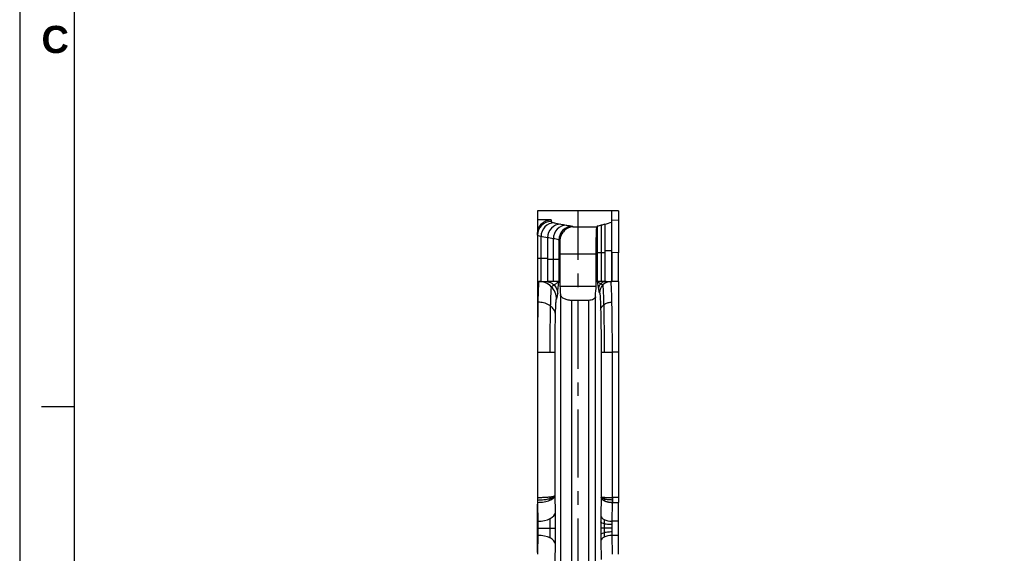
# Model space of a CAD drawing. Extents: x 2651 to 11825, y -3833 to 1075.
# Tile 411 of 656: x 5031 to 5212, y -3586 to -3488. Entities that reach past the tile are written whole.
import ezdxf

# ---------------------------------------------------------------- set-up
doc = ezdxf.new("R2010")
doc.units = 0
doc.header["$LTSCALE"] = 10
doc.linetypes.add('CENTER', pattern=[2, 1.25, -0.25, 0.25, -0.25])
doc.layers.get('0').update_dxf_attribs({"linetype": 'CONTINUOUS'})
for name, color, linetype in [('114', 7, 'CONTINUOUS'), ('BOX', 4, 'CONTINUOUS'), ('CEN', 1, 'CENTER'), ('DIM', 3, 'CONTINUOUS')]:
    doc.layers.add(name, color=color, linetype=linetype)
doc.styles.get("Standard").update_dxf_attribs({"font": 'romans.shx'})

# ---------------------------------------------------------------- blocks, each defined once
blk = doc.blocks.new('dg')
at = {"color": 4}
blk.add_line((10, 274), (4, 274), dxfattribs=at)
at = {"layer": 'BOX', "color": 3}
for points in [[(0, 0), (1140, 0), (1140, 820), (0, 820)], [(10, 10), (1130, 10), (1130, 810), (10, 810)]]:
    blk.add_lwpolyline(points, close=True, dxfattribs=at)
at = {"color": 4, "insert": (4, 344), "char_height": 5, "attachment_point": 1}
blk.add_mtext_dynamic_manual_height_columns('{\\fArial|b1|i0|c0|p34;\\C6;C}', width=6, gutter_width=12.5, heights=[0], dxfattribs=at)

msp = doc.modelspace()

# ---------------------------------------------------------------- linework, layer by layer
at = {"layer": '114', "color": 7, "linetype": 'Continuous'}
for p, q in [((5125.794, -3523.358), (5125.794, -3524.997)), ((5139.479, -3523.358), (5125.794, -3523.358)), ((5139.479, -3524.997), (5139.479, -3523.358)), ((5140.684, -3523.358), (5139.479, -3523.358)), ((5140.684, -3523.358), (5140.684, -3525.061)), ((5128.294, -3524.997), (5125.794, -3524.997)), ((5125.794, -3524.997), (5125.794, -3527.501)), ((5136.755, -3526.178), (5136.704, -3526.281)), ((5136.755, -3526.178), (5136.755, -3536.326)), ((5137.476, -3525.997), (5137.476, -3536.326)), ((5139.387, -3525.406), (5139.387, -3536.326)), ((5140.684, -3525.061), (5140.684, -3531.061)), ((5125.794, -3527.799), (5125.794, -3527.501)), ((5125.794, -3527.799), (5125.794, -3536.326)), ((5126.394, -3528.031), (5126.394, -3536.326)), ((5128.648, -3528.461), (5128.648, -3536.326)), ((5129.729, -3528.678), (5129.729, -3536.326)), ((5129.905, -3531.274), (5129.905, -3537.209)), ((5136.58, -3537.209), (5136.58, -3531.274)), ((5139.479, -3530.997), (5139.479, -3536.326)), ((5140.684, -3536.326), (5140.684, -3531.061)), ((5125.794, -3536.326), (5125.794, -3549.28)), ((5129.905, -3537.209), (5136.58, -3537.209)), ((5140.684, -3536.326), (5139.479, -3536.326)), ((5140.684, -3536.326), (5140.684, -3549.28)), ((5135.154, -3539.797), (5132.088, -3539.797)), ((5125.794, -3549.28), (5125.794, -3575.998)), ((5140.684, -3549.28), (5140.684, -3575.998)), ((5125.794, -3576.905), (5125.794, -3577.235)), ((5125.794, -3580.37), (5125.794, -3577.235)), ((5139.555, -3575.998), (5139.548, -3576.905)), ((5139.555, -3575.998), (5139.555, -3575.998)), ((5140.684, -3580.37), (5140.684, -3576.905)), ((5125.794, -3582.961), (5125.794, -3580.37)), ((5140.684, -3582.961), (5140.684, -3580.37)), ((5139.487, -3581.665), (5137.415, -3581.665)), ((5125.794, -3586.096), (5125.794, -3582.961)), ((5140.684, -3586.426), (5140.684, -3582.961)), ((5125.794, -3586.096), (5125.794, -3586.426))]:
    msp.add_line(p, q, dxfattribs=at)
at = {"layer": '114', "color": 253, "linetype": 'Continuous'}
for p, q in [((5128.294, -3524.997), (5128.294, -3525.302)), ((5132.219, -3526.163), (5132.278, -3526.281)), ((5132.278, -3526.281), (5136.704, -3526.281)), ((5138.143, -3525.816), (5138.143, -3536.326)), ((5139.479, -3524.997), (5140.684, -3525.061)), ((5127.641, -3528.281), (5127.641, -3536.326)), ((5129.891, -3529.001), (5129.729, -3528.678)), ((5136.58, -3531.274), (5129.905, -3531.274)), ((5140.684, -3531.061), (5139.479, -3530.997)), ((5130.016, -3538.748), (5130.016, -3587.883)), ((5136.449, -3596.488), (5136.449, -3539.115)), ((5132.088, -3587.883), (5132.088, -3539.797)), ((5135.154, -3539.797), (5135.154, -3655.918)), ((5125.794, -3549.28), (5129.032, -3549.28)), ((5129.032, -3575.616), (5129.032, -3549.28)), ((5137.483, -3549.28), (5137.483, -3575.928)), ((5137.483, -3549.28), (5139.555, -3549.28)), ((5140.684, -3549.28), (5139.555, -3549.28)), ((5139.555, -3575.998), (5139.555, -3549.28)), ((5125.794, -3575.998), (5125.801, -3576.905)), ((5125.794, -3577.235), (5125.842, -3580.37)), ((5129.079, -3578.751), (5129.032, -3575.616)), ((5137.483, -3575.928), (5137.431, -3579.334)), ((5139.503, -3580.37), (5139.555, -3576.905)), ((5140.684, -3575.998), (5139.555, -3575.998)), ((5139.555, -3576.905), (5139.555, -3575.998)), ((5139.555, -3576.905), (5140.691, -3576.905)), ((5125.842, -3580.37), (5125.794, -3580.37)), ((5140.684, -3580.37), (5139.503, -3580.37)), ((5125.842, -3582.961), (5125.794, -3586.096)), ((5125.842, -3582.961), (5125.794, -3582.961)), ((5129.032, -3587.715), (5129.079, -3584.58)), ((5137.431, -3583.997), (5137.483, -3587.402)), ((5139.555, -3586.426), (5139.503, -3582.961)), ((5140.684, -3582.961), (5139.503, -3582.961))]:
    msp.add_line(p, q, dxfattribs=at)
at = {"layer": '114', "color": 7, "linetype": 'Continuous', "extrusion": (0, 0, -1)}
for centre, major_axis, ratio, start_param, end_param in [((5128.294, -3527.501), (0, 2.503), 0.9986295, 4.712389, 6.2831853), ((5136.711, -3531.274), (0, 5), 0.0261859, 4.712389, 6.2308254), ((5129.774, -3531.274), (0, 5), 0.0261859, 1.0987663, 1.5707963), ((5129.729, -3562.234), (0, 25.908), 0.0261859, 0.2617994, 0.4357541), ((5136.755, -3562.234), (0, 25.908), 0.0261859, 5.8149538, 6.0213859)]:
    msp.add_ellipse(centre, major_axis=major_axis, ratio=ratio, start_param=start_param, end_param=end_param, dxfattribs=at)
at = {"layer": '114', "color": 253, "linetype": 'Continuous'}
for centre, major_axis, ratio, start_param, end_param in [((5128.294, -3527.799), (2.5, 0), 0.9986295, 1.5707963, 3.1415927), ((5130.058, -3528.281), (0.485, 2.453), 0.9653735, 0.2019904, 1.7593754), ((5126.049, -3539.565), (0, -3.239), 0.9996573, 1.5707963, 3.1415927), ((5139.27, -3538.399), (0, 2.073), 0.9996573, 0, 1.5707963), ((5125.842, -3578.751), (3.238, 0.049), 0.4999571, 4.7048305, 6.252955), ((5139.503, -3579.334), (2.072, -0.031), 0.4999571, 3.1718229, 4.7199474), ((5125.842, -3584.58), (3.238, -0.049), 0.4999571, 0.0302303, 1.5783548), ((5139.503, -3583.997), (2.072, 0.031), 0.4999571, 1.5632379, 3.1113624)]:
    msp.add_ellipse(centre, major_axis=major_axis, ratio=ratio, start_param=start_param, end_param=end_param, dxfattribs=at)
at = {"layer": '114', "color": 7, "linetype": 'Continuous'}
for centre, major_axis, ratio, start_param, end_param in [((5128.887, -3528.043), (-0.573, -2.433), 0.9748572, 3.3786764, 4.9381063), ((5131.104, -3528.472), (-0.424, -2.464), 0.9554368, 3.3198273, 4.8753784)]:
    msp.add_ellipse(centre, major_axis=major_axis, ratio=ratio, start_param=start_param, end_param=end_param, dxfattribs=at)
at = {"layer": '114', "color": 253, "linetype": 'Continuous'}
for points, knots in [([(5128.294, -3525.302), (5128.294, -3525.384), (5128.546, -3525.466), (5129.227, -3525.626), (5129.656, -3525.705), (5130.058, -3525.785)], [0, 0, 0, 0, 0.5, 0.5, 1, 1, 1, 1]), ([(5130.058, -3525.785), (5130.217, -3525.816), (5130.383, -3525.847), (5130.554, -3525.879), (5130.726, -3525.91), (5130.903, -3525.941), (5131.083, -3525.972), (5131.263, -3526.003), (5131.447, -3526.034), (5131.632, -3526.065), (5131.827, -3526.098), (5132.023, -3526.13), (5132.219, -3526.163)], [0, 0, 0, 0, 0.246758, 0.246758, 0.246758, 0.4935029, 0.4935029, 0.4935029, 0.7402399, 0.7402399, 0.7402399, 1, 1, 1, 1]), ([(5127.641, -3528.281), (5127.212, -3528.195), (5126.753, -3528.112), (5126.044, -3527.952), (5125.794, -3527.874), (5125.794, -3527.799)], [0, 0, 0, 0, 0.5, 0.5, 1, 1, 1, 1]), ([(5129.736, -3528.643), (5129.732, -3528.642), (5129.727, -3528.642), (5129.723, -3528.641), (5129.568, -3528.615), (5129.406, -3528.588), (5129.246, -3528.562), (5129.059, -3528.531), (5128.873, -3528.5), (5128.691, -3528.469), (5128.507, -3528.437), (5128.327, -3528.406), (5128.152, -3528.375), (5127.976, -3528.344), (5127.805, -3528.313), (5127.648, -3528.283), (5127.644, -3528.282), (5127.639, -3528.281), (5127.635, -3528.28)], [0, 0, 0, 0, 0.0001284, 0.0001284, 0.0001284, 0.2208292, 0.2208292, 0.2208292, 0.478319, 0.478319, 0.478319, 0.7379937, 0.7379937, 0.7379937, 0.9999918, 0.9999918, 0.9999918, 1, 1, 1, 1]), ([(5126.049, -3536.326), (5126.015, -3536.326), (5125.982, -3536.664), (5125.921, -3537.961), (5125.892, -3538.922), (5125.845, -3541.32), (5125.826, -3542.757), (5125.801, -3545.89), (5125.794, -3547.584), (5125.794, -3549.28)], [0, 0, 0, 0, 0.25, 0.25, 0.5, 0.5, 0.75, 0.75, 1, 1, 1, 1]), ([(5139.555, -3549.28), (5139.555, -3547.584), (5139.547, -3545.89), (5139.519, -3542.757), (5139.497, -3541.32), (5139.445, -3538.922), (5139.413, -3537.961), (5139.344, -3536.664), (5139.307, -3536.326), (5139.27, -3536.326)], [0, 0, 0, 0, 0.25, 0.25, 0.5, 0.5, 0.75, 0.75, 1, 1, 1, 1]), ([(5125.794, -3575.998), (5126.062, -3575.995), (5126.607, -3575.988), (5127.389, -3575.948), (5128.009, -3575.892), (5128.468, -3575.827), (5128.713, -3575.776), (5128.857, -3575.732), (5128.94, -3575.699), (5129.009, -3575.66), (5129.024, -3575.631), (5129.032, -3575.616)], [0, 0, 0, 0, 0.1597059, 0.3258196, 0.498459, 0.6174366, 0.7488664, 0.7961025, 0.8537059, 0.921673, 1, 1, 1, 1]), ([(5125.801, -3576.905), (5126.218, -3576.9), (5126.634, -3576.863), (5127.406, -3576.731), (5127.761, -3576.634), (5128.357, -3576.397), (5128.598, -3576.255), (5128.93, -3575.948), (5129.022, -3575.782), (5129.032, -3575.616)], [0, 0, 0, 0, 0.25, 0.25, 0.5, 0.5, 0.75, 0.75, 1, 1, 1, 1]), ([(5137.483, -3575.928), (5137.531, -3575.939), (5137.613, -3575.956), (5138.017, -3575.975), (5138.358, -3575.984), (5138.642, -3575.99), (5138.94, -3575.994), (5139.247, -3575.997), (5139.453, -3575.998), (5139.555, -3575.998)], [0, 0, 0, 0, 0.2887257, 0.4986653, 0.6034845, 0.7060258, 0.8062909, 0.9042816, 1, 1, 1, 1]), ([(5125.842, -3580.37), (5125.848, -3580.566), (5125.854, -3580.777), (5125.86, -3581.213), (5125.862, -3581.439), (5125.862, -3581.892), (5125.86, -3582.118), (5125.854, -3582.554), (5125.848, -3582.765), (5125.842, -3582.961)], [0, 0, 0, 0, 0.25, 0.25, 0.5, 0.5, 0.75, 0.75, 1, 1, 1, 1])]:
    msp.add_open_spline(points, degree=3, knots=knots, dxfattribs=at)
at = {"layer": '114', "color": 7, "linetype": 'Continuous'}
for points, knots in [([(5132.219, -3526.163), (5131.581, -3526.168), (5130.935, -3526.437), (5130.017, -3527.347), (5129.74, -3527.986), (5129.73, -3528.642)], [0, 0, 0, 0, 0.5, 0.5, 1, 1, 1, 1]), ([(5132.278, -3526.281), (5132.006, -3526.302), (5131.727, -3526.372), (5131.202, -3526.61), (5130.951, -3526.775), (5130.491, -3527.222), (5130.287, -3527.497), (5129.983, -3528.171), (5129.885, -3528.561), (5129.891, -3529.001)], [0, 0, 0, 0, 0.25, 0.25, 0.5, 0.5, 0.75, 0.75, 1, 1, 1, 1]), ([(5138.143, -3525.816), (5138.039, -3525.846), (5137.93, -3525.876), (5137.819, -3525.906), (5137.707, -3525.937), (5137.592, -3525.967), (5137.475, -3525.997), (5137.241, -3526.057), (5136.998, -3526.118), (5136.755, -3526.178)], [0, 0, 0, 0, 0.2501172, 0.2501172, 0.2501172, 0.5002297, 0.5002297, 0.5002297, 1, 1, 1, 1]), ([(5138.143, -3525.816), (5138.606, -3525.68), (5139.162, -3525.546), (5139.437, -3525.375), (5139.471, -3525.341), (5139.484, -3525.272), (5139.479, -3525.238), (5139.479, -3525.135), (5139.479, -3525.066), (5139.479, -3524.997)], [0, 0, 0, 0, 0.5, 0.5, 0.625, 0.625, 0.75, 0.75, 1, 1, 1, 1]), ([(5139.479, -3530.997), (5139.479, -3530.231), (5139.479, -3529.48), (5139.479, -3528.065), (5139.479, -3527.415), (5139.479, -3525.763), (5139.479, -3525.078), (5139.479, -3524.997)], [0, 0, 0, 0, 0.25, 0.25, 0.5, 0.5, 1, 1, 1, 1]), ([(5125.794, -3532.037), (5125.811, -3532.037), (5125.938, -3532.037), (5126.624, -3532.037), (5127.211, -3532.037), (5127.641, -3532.037)], [0, 0, 0, 0, 0.2783316, 0.5576609, 1, 1, 1, 1]), ([(5138.143, -3530.628), (5138.332, -3530.628), (5138.686, -3530.628), (5139.192, -3530.628), (5139.459, -3530.628), (5139.467, -3530.628), (5139.46, -3530.628)], [0, 0, 0, 0, 0.2944342, 0.5881313, 0.8806349, 1, 1, 1, 1]), ([(5127.282, -3536.326), (5127.616, -3536.333), (5128.243, -3536.465), (5129.006, -3537.045), (5129.424, -3537.804), (5129.506, -3538.3), (5129.508, -3538.553)], [0, 0, 0, 0, 0.2702613, 0.5624294, 0.7897364, 1, 1, 1, 1]), ([(5128.349, -3537.287), (5128.333, -3537.29), (5128.3, -3537.416), (5128.251, -3537.973), (5128.206, -3538.879), (5128.165, -3540.103), (5128.13, -3541.601), (5128.102, -3543.322), (5128.081, -3545.206), (5128.068, -3547.216), (5128.066, -3548.585), (5128.066, -3549.28)], [0, 0, 0, 0, 0.1121677, 0.2242729, 0.336334, 0.4483538, 0.5603278, 0.6702793, 0.7801988, 0.8900995, 1, 1, 1, 1]), ([(5129.729, -3536.326), (5129.548, -3536.466), (5129.211, -3536.721), (5128.78, -3537.037), (5128.48, -3537.23), (5128.374, -3537.272), (5128.338, -3537.275)], [0, 0, 0, 0, 0.2808258, 0.5611015, 0.78075, 1, 1, 1, 1]), ([(5137.805, -3536.934), (5137.759, -3536.929), (5137.636, -3536.889), (5137.273, -3536.673), (5136.968, -3536.474), (5136.755, -3536.326)], [0, 0, 0, 0, 0.2796275, 0.5595529, 1, 1, 1, 1]), ([(5138.401, -3536.326), (5138.187, -3536.33), (5137.786, -3536.415), (5137.297, -3536.786), (5137.03, -3537.272), (5136.978, -3537.589), (5136.976, -3537.751)], [0, 0, 0, 0, 0.2702613, 0.5624294, 0.7897364, 1, 1, 1, 1]), ([(5138.101, -3549.28), (5138.101, -3548.551), (5138.098, -3547.116), (5138.084, -3545.011), (5138.061, -3543.043), (5138.03, -3541.264), (5137.992, -3539.742), (5137.948, -3538.517), (5137.901, -3537.618), (5137.85, -3537.068), (5137.815, -3536.943), (5137.797, -3536.941)], [0, 0, 0, 0, 0.111928, 0.2238535, 0.3357937, 0.4477588, 0.5597422, 0.6697637, 0.77981, 0.8898834, 1, 1, 1, 1]), ([(5132.088, -3539.797), (5131.995, -3539.795), (5131.809, -3539.791), (5131.532, -3539.757), (5131.23, -3539.697), (5130.907, -3539.596), (5130.497, -3539.407), (5130.203, -3539.171), (5130.066, -3538.954), (5130.025, -3538.833), (5130.018, -3538.773), (5130.016, -3538.748)], [0, 0, 0, 0, 0.0815475, 0.1648391, 0.2503284, 0.3692685, 0.5003327, 0.7494309, 0.8747845, 0.9470184, 1, 1, 1, 1]), ([(5136.449, -3539.115), (5136.441, -3539.277), (5136.317, -3539.442), (5135.853, -3539.707), (5135.515, -3539.797), (5135.154, -3539.797)], [0, 0, 0, 0, 0.5, 0.5, 1, 1, 1, 1]), ([(5129.107, -3542.43), (5129.102, -3542.214), (5129.013, -3541.785), (5128.608, -3541.161), (5127.91, -3540.606), (5126.953, -3540.22), (5126.236, -3540.128), (5125.869, -3540.121)], [0, 0, 0, 0, 0.1766911, 0.3668176, 0.5630603, 0.7898467, 1, 1, 1, 1]), ([(5137.399, -3541.599), (5137.407, -3541.381), (5137.535, -3540.969), (5138.074, -3540.466), (5138.777, -3540.184), (5139.236, -3540.125), (5139.471, -3540.121)], [0, 0, 0, 0, 0.2700403, 0.5619521, 0.7893138, 1, 1, 1, 1]), ([(5125.794, -3575.998), (5125.794, -3576.005), (5125.794, -3576.013), (5125.794, -3576.021), (5125.794, -3576.028), (5125.794, -3576.036), (5125.794, -3576.043), (5125.794, -3576.051), (5125.794, -3576.058), (5125.794, -3576.066), (5125.794, -3576.074), (5125.794, -3576.081), (5125.794, -3576.089), (5125.794, -3576.096), (5125.794, -3576.104), (5125.794, -3576.111), (5125.794, -3576.119), (5125.794, -3576.127), (5125.794, -3576.134), (5125.794, -3576.142), (5125.794, -3576.149), (5125.794, -3576.157), (5125.794, -3576.164), (5125.794, -3576.172), (5125.794, -3576.179), (5125.794, -3576.187), (5125.794, -3576.194), (5125.794, -3576.202), (5125.794, -3576.209), (5125.794, -3576.217), (5125.794, -3576.225), (5125.794, -3576.232), (5125.794, -3576.24), (5125.794, -3576.247), (5125.794, -3576.255), (5125.794, -3576.262), (5125.794, -3576.27), (5125.794, -3576.277), (5125.794, -3576.285), (5125.794, -3576.292), (5125.794, -3576.299), (5125.794, -3576.307), (5125.794, -3576.314), (5125.794, -3576.322), (5125.794, -3576.329), (5125.794, -3576.337), (5125.794, -3576.344), (5125.794, -3576.352), (5125.794, -3576.359), (5125.794, -3576.366), (5125.794, -3576.374), (5125.794, -3576.381), (5125.794, -3576.389), (5125.794, -3576.396), (5125.794, -3576.403), (5125.794, -3576.411), (5125.794, -3576.418), (5125.794, -3576.426), (5125.794, -3576.433), (5125.794, -3576.44), (5125.794, -3576.448), (5125.794, -3576.455), (5125.794, -3576.462), (5125.794, -3576.47), (5125.794, -3576.477), (5125.794, -3576.484), (5125.794, -3576.491), (5125.794, -3576.499), (5125.794, -3576.506), (5125.794, -3576.513), (5125.794, -3576.521), (5125.794, -3576.528), (5125.794, -3576.535), (5125.794, -3576.542), (5125.794, -3576.55), (5125.794, -3576.557), (5125.794, -3576.564), (5125.794, -3576.571), (5125.794, -3576.578), (5125.794, -3576.585), (5125.794, -3576.593), (5125.794, -3576.6), (5125.794, -3576.607), (5125.794, -3576.614), (5125.794, -3576.621), (5125.794, -3576.628), (5125.794, -3576.635), (5125.794, -3576.642), (5125.794, -3576.65), (5125.794, -3576.657), (5125.794, -3576.664), (5125.794, -3576.671), (5125.794, -3576.678), (5125.794, -3576.685), (5125.794, -3576.692), (5125.794, -3576.699), (5125.794, -3576.706), (5125.794, -3576.713), (5125.794, -3576.72), (5125.794, -3576.727), (5125.794, -3576.734), (5125.794, -3576.74), (5125.794, -3576.747), (5125.794, -3576.754), (5125.794, -3576.761), (5125.794, -3576.768), (5125.794, -3576.775), (5125.794, -3576.782), (5125.794, -3576.788), (5125.794, -3576.795), (5125.794, -3576.802), (5125.794, -3576.809), (5125.794, -3576.816), (5125.794, -3576.822), (5125.794, -3576.829), (5125.794, -3576.836), (5125.794, -3576.843), (5125.794, -3576.849), (5125.794, -3576.856), (5125.794, -3576.863), (5125.794, -3576.869), (5125.794, -3576.881), (5125.794, -3576.893), (5125.794, -3576.905)], [0, 0, 0, 0, 0.02393, 0.02393, 0.02393, 0.0478601, 0.0478601, 0.0478601, 0.0717901, 0.0717901, 0.0717901, 0.0957201, 0.0957201, 0.0957201, 0.1196502, 0.1196502, 0.1196502, 0.1435802, 0.1435802, 0.1435802, 0.1675102, 0.1675102, 0.1675102, 0.1914403, 0.1914403, 0.1914403, 0.2153703, 0.2153703, 0.2153703, 0.2393003, 0.2393003, 0.2393003, 0.2632304, 0.2632304, 0.2632304, 0.2871604, 0.2871604, 0.2871604, 0.3110904, 0.3110904, 0.3110904, 0.3350205, 0.3350205, 0.3350205, 0.3589505, 0.3589505, 0.3589505, 0.3828806, 0.3828806, 0.3828806, 0.4068106, 0.4068106, 0.4068106, 0.4307406, 0.4307406, 0.4307406, 0.4546707, 0.4546707, 0.4546707, 0.4786007, 0.4786007, 0.4786007, 0.5025307, 0.5025307, 0.5025307, 0.5264608, 0.5264608, 0.5264608, 0.5503908, 0.5503908, 0.5503908, 0.5743208, 0.5743208, 0.5743208, 0.5982509, 0.5982509, 0.5982509, 0.6221809, 0.6221809, 0.6221809, 0.6461109, 0.6461109, 0.6461109, 0.670041, 0.670041, 0.670041, 0.693971, 0.693971, 0.693971, 0.717901, 0.717901, 0.717901, 0.7418311, 0.7418311, 0.7418311, 0.7657611, 0.7657611, 0.7657611, 0.7896911, 0.7896911, 0.7896911, 0.8136212, 0.8136212, 0.8136212, 0.8375512, 0.8375512, 0.8375512, 0.8614812, 0.8614812, 0.8614812, 0.8854113, 0.8854113, 0.8854113, 0.9093413, 0.9093413, 0.9093413, 0.9332713, 0.9332713, 0.9332713, 0.9572014, 0.9572014, 0.9572014, 1, 1, 1, 1]), ([(5125.798, -3576.467), (5126.124, -3576.464), (5126.743, -3576.436), (5127.611, -3576.323), (5128.354, -3576.143), (5128.884, -3575.899), (5129.019, -3575.714), (5129.032, -3575.616)], [0, 0, 0, 0, 0.188823, 0.3768733, 0.5637862, 0.7823637, 1, 1, 1, 1]), ([(5139.571, -3576.467), (5139.243, -3576.464), (5138.659, -3576.428), (5137.964, -3576.285), (5137.577, -3576.107), (5137.491, -3575.99), (5137.483, -3575.928)], [0, 0, 0, 0, 0.2864638, 0.5678, 0.7851086, 1, 1, 1, 1]), ([(5128.117, -3583.454), (5128.123, -3583.142), (5128.132, -3582.499), (5128.135, -3581.512), (5128.129, -3580.62), (5128.122, -3580.119), (5128.117, -3579.877)], [0, 0, 0, 0, 0.2797776, 0.5596727, 0.7798826, 1, 1, 1, 1]), ([(5139.491, -3580.995), (5139.183, -3580.992), (5138.604, -3580.956), (5137.898, -3580.815), (5137.506, -3580.633), (5137.424, -3580.514), (5137.418, -3580.454)], [0, 0, 0, 0, 0.2708451, 0.562843, 0.7898308, 1, 1, 1, 1]), ([(5125.862, -3581.665), (5126.167, -3581.665), (5126.771, -3581.665), (5127.647, -3581.665), (5128.425, -3581.665), (5128.963, -3581.665), (5129.091, -3581.665), (5129.1, -3581.665)], [0, 0, 0, 0, 0.177293, 0.367707, 0.5639007, 0.7903213, 1, 1, 1, 1]), ([(5139.491, -3582.336), (5139.183, -3582.339), (5138.604, -3582.374), (5137.898, -3582.516), (5137.506, -3582.698), (5137.424, -3582.817), (5137.418, -3582.877)], [0, 0, 0, 0, 0.2708451, 0.562843, 0.7898308, 1, 1, 1, 1])]:
    msp.add_open_spline(points, degree=3, knots=knots, dxfattribs=at)
for points, degree in [([(5129.729, -3528.678), (5129.729, -3528.666), (5129.729, -3528.654), (5129.73, -3528.642)], 3), ([(5138.143, -3531.039), (5137.499, -3531.039), (5136.755, -3531.039)], 2), ([(5129.73, -3532.28), (5128.601, -3532.28), (5127.641, -3532.28)], 2), ([(5125.792, -3536.326), (5125.797, -3536.326), (5126.775, -3536.326), (5127.637, -3536.326)], 3), ([(5127.641, -3536.326), (5127.64, -3536.326), (5127.638, -3536.326), (5127.637, -3536.326)], 3), ([(5129.729, -3536.326), (5128.995, -3536.326), (5128.26, -3536.326), (5127.641, -3536.326)], 3), ([(5138.143, -3536.326), (5137.728, -3536.326), (5137.242, -3536.326), (5136.755, -3536.326)], 3), ([(5138.146, -3536.326), (5138.145, -3536.326), (5138.144, -3536.326), (5138.143, -3536.326)], 3), ([(5138.212, -3536.326), (5138.792, -3536.326), (5139.483, -3536.326), (5139.476, -3536.326)], 3), ([(5125.794, -3576.467), (5125.796, -3576.467), (5125.798, -3576.467)], 2), ([(5128.054, -3575.883), (5128.099, -3576.21), (5128.059, -3576.516)], 2), ([(5138.111, -3576.613), (5138.07, -3576.305), (5138.115, -3575.977)], 2), ([(5139.551, -3576.467), (5139.553, -3576.467), (5139.555, -3576.467)], 2), ([(5139.555, -3575.998), (5139.553, -3576.485), (5139.552, -3576.905)], 2), ([(5140.684, -3575.998), (5140.684, -3576.484), (5140.684, -3576.905)], 2), ([(5138.047, -3580.055), (5138.033, -3580.806), (5138.033, -3581.665)], 2), ([(5138.033, -3581.665), (5138.033, -3582.532), (5138.047, -3583.276)], 2)]:
    msp.add_open_spline(points, degree=degree, dxfattribs=at)
at = {"layer": '114', "color": 253, "linetype": 'Continuous'}
for points, degree in [([(5129.286, -3539.565), (5129.434, -3539.565), (5129.582, -3537.946), (5129.729, -3536.326)], 3), ([(5136.755, -3536.326), (5136.903, -3537.363), (5137.05, -3538.399), (5137.198, -3538.399)], 3), ([(5139.548, -3576.905), (5139.555, -3576.905)], 1), ([(5139.487, -3581.665), (5139.487, -3581.213), (5139.492, -3580.762), (5139.503, -3580.37)], 3), ([(5139.503, -3582.961), (5139.492, -3582.569), (5139.487, -3582.118), (5139.487, -3581.665)], 3)]:
    msp.add_open_spline(points, degree=degree, dxfattribs=at)
for points, weights, degree in [([(5137.198, -3538.399), (5137.365, -3538.399), (5137.483, -3542.906), (5137.483, -3549.28)], [1, 0.804737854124, 0.804737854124, 1], 3), ([(5129.032, -3549.28), (5129.032, -3543.589), (5129.137, -3539.565), (5129.286, -3539.565)], [1, 0.804737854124, 0.804737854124, 1], 3), ([(5125.794, -3576.905), (5125.801, -3576.905)], [0.999999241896, 1], 1), ([(5129.079, -3584.58), (5129.107, -3582.732), (5129.107, -3580.599), (5129.079, -3578.751)], [1, 0.910683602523, 0.910683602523, 1], 3), ([(5137.431, -3579.334), (5137.42, -3580.047), (5137.415, -3580.842), (5137.415, -3581.665)], [1, 0.977283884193, 0.977283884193, 1], 3), ([(5137.415, -3581.665), (5137.415, -3582.489), (5137.42, -3583.284), (5137.431, -3583.997)], [1, 0.977283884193, 0.977283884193, 1], 3)]:
    msp.add_rational_spline(points, weights, degree=degree, dxfattribs=at)
msp.add_rational_spline([(5137.483, -3575.928), (5137.489, -3576.055), (5137.548, -3576.181), (5137.762, -3576.415), (5137.918, -3576.523), (5138.303, -3576.703), (5138.532, -3576.776), (5139.024, -3576.874), (5139.286, -3576.901), (5139.548, -3576.905)], [1, 1, 0.999999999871, 0.999999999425, 0.999999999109, 0.999999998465, 0.99999999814, 0.999999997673, 0.999999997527, 0.999999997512], degree=3, knots=[0, 0, 0, 0, 0.2514998, 0.2514998, 0.5029995, 0.5029995, 0.7544993, 0.7544993, 1, 1, 1, 1], dxfattribs=at)
at = {"layer": 'CEN'}
msp.add_line((5133.239, -3672.358), (5133.239, -3523.358), dxfattribs=at)

# ---------------------------------------------------------------- block references
at = {"layer": 'DIM'}
msp.add_blockref('dg', (5030.684, -3833.358), dxfattribs=at)

doc.saveas('drawing.dxf')
